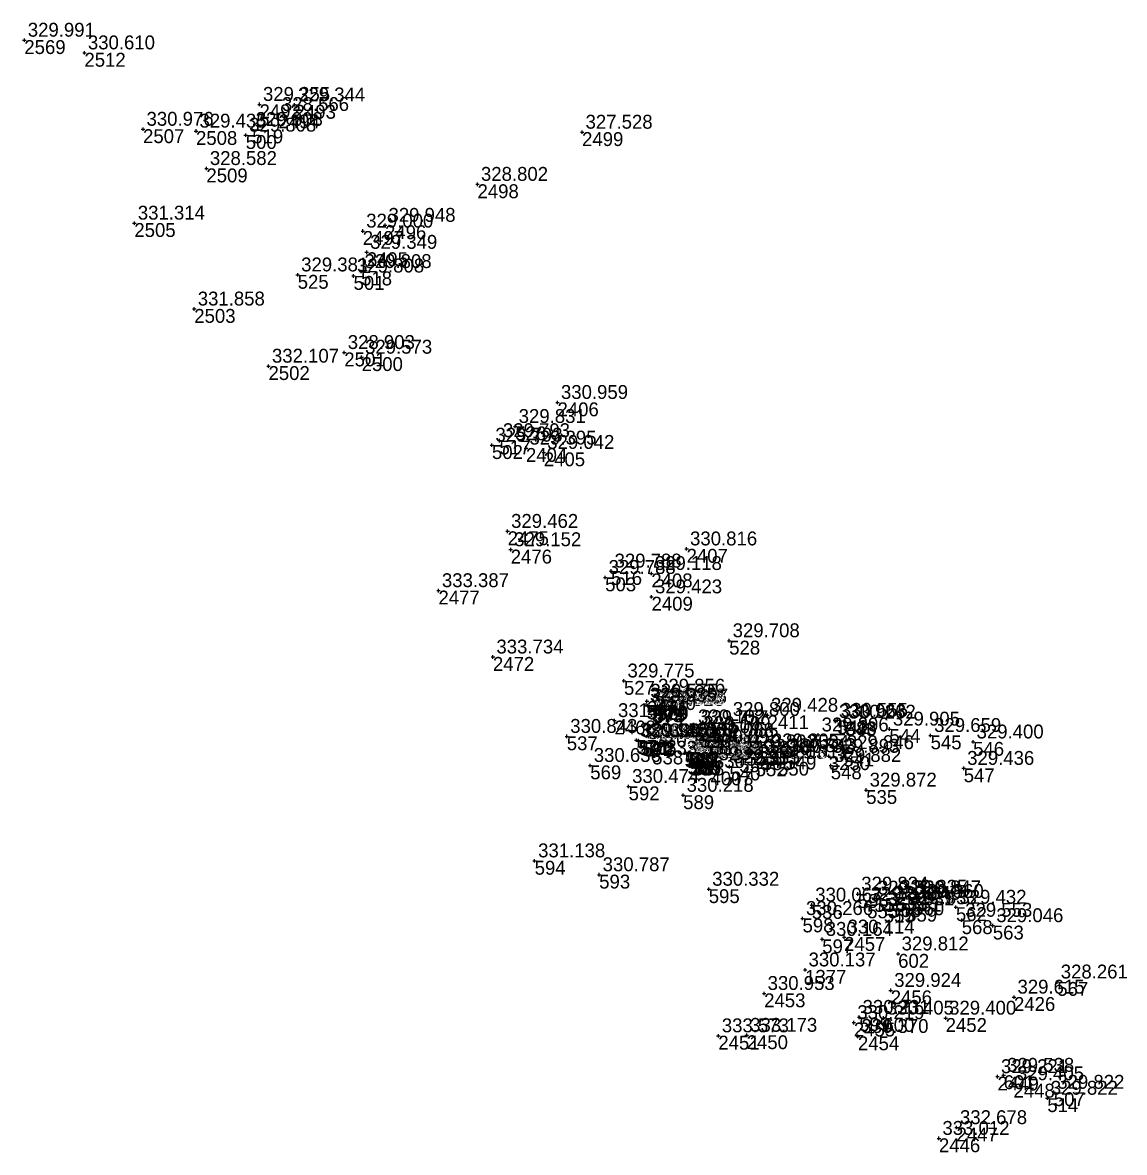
# Model space of a CAD drawing. Extents: x -829398 to -819400, y -1074439 to -1067977.
# Drawn here: x -822541.7 to -822446.4, y -1071821.1 to -1071723.4 of the extents above; entities that cross this region are included whole.
import ezdxf

# ---------------------------------------------------------------- set-up
doc = ezdxf.new("R2010")
doc.units = 0
for name, color, linetype in [('Vrstva 60', 7, 'Continuous'), ('Vrstva 61', 7, 'Continuous'), ('Čísla bodů_doměření_2012', 7, 'Continuous')]:
    doc.layers.add(name, color=color, linetype=linetype)

# ---------------------------------------------------------------- blocks, each defined once
blk = doc.blocks.new('BOD')
at = {"layer": 'Čísla bodů_doměření_2012'}
for p, q in [((-0.15, 0), (0.15, 0)), ((0, -0.15), (0, 0.15))]:
    blk.add_line(p, q, dxfattribs=at)

msp = doc.modelspace()

# ---------------------------------------------------------------- block references
at = {"layer": 'Vrstva 60'}
for p in [(-822541.582, -1071724.901), (-822536.384, -1071725.997), (-822521.242, -1071730.454), (-822518.204, -1071730.498), (-822519.601, -1071731.327), (-822531.314, -1071732.606), (-822526.733, -1071732.766), (-822521.869, -1071732.628), (-822522.434, -1071733.113), (-822493.343, -1071732.86), (-822525.835, -1071736.002), (-822502.388, -1071737.371), (-822532.066, -1071740.726), (-822512.313, -1071741.414), (-822510.387, -1071740.916), (-822511.97, -1071743.252), (-822517.939, -1071745.205), (-822513.107, -1071745.3), (-822512.458, -1071744.915), (-822526.883, -1071748.155), (-822513.908, -1071751.918), (-822512.41, -1071752.322), (-822520.465, -1071753.099), (-822495.47, -1071756.237), (-822499.125, -1071758.316), (-822501.138, -1071759.933), (-822500.488, -1071759.542), (-822498.197, -1071760.183), (-822496.654, -1071760.558), (-822499.783, -1071767.389), (-822499.515, -1071768.974), (-822484.303, -1071768.906), (-822490.834, -1071770.821), (-822491.347, -1071771.376), (-822487.352, -1071771.033), (-822505.767, -1071772.517), (-822487.334, -1071773.052), (-822480.619, -1071776.849), (-822501.053, -1071778.257), (-822489.718, -1071780.329), (-822487.069, -1071781.646), (-822487.788, -1071782.415), (-822487.731, -1071782.08), (-822487.667, -1071782.467), (-822486.916, -1071782.577), (-822486.814, -1071782.485), (-822487.301, -1071782.688), (-822487.179, -1071782.792), (-822487.099, -1071782.695), (-822477.299, -1071783.297), (-822490.537, -1071783.76), (-822483.612, -1071784.301), (-822483.352, -1071784.363), (-822480.604, -1071783.658), (-822471.425, -1071783.836), (-822471.262, -1071783.733), (-822470.587, -1071783.888), (-822466.76, -1071784.49), (-822494.666, -1071785.123), (-822488.649, -1071785.452), (-822488.477, -1071785.503), (-822488.425, -1071785.549), (-822486.073, -1071785.504), (-822483.139, -1071784.877), (-822482.855, -1071785.484), (-822472.927, -1071784.998), (-822463.196, -1071785.045), (-822488.171, -1071785.628), (-822488.128, -1071785.613), (-822487.962, -1071785.667), (-822487.277, -1071786.347), (-822484.143, -1071786.52), (-822483.999, -1071786.48), (-822482.43, -1071785.997), (-822479.14, -1071786.461), (-822477.226, -1071786.379), (-822470.744, -1071786.531), (-822459.522, -1071785.605), (-822484.478, -1071786.586), (-822484.329, -1071786.575), (-822484.23, -1071787.22), (-822484.049, -1071787.236), (-822483.979, -1071787.315), (-822483.882, -1071787.265), (-822483.722, -1071787.298), (-822479.747, -1071787.025), (-822478.328, -1071787.371), (-822477.796, -1071786.853), (-822476.397, -1071787.32), (-822475.757, -1071786.789), (-822472, -1071786.843), (-822492.632, -1071787.637), (-822482.237, -1071788.163), (-822480.597, -1071787.742), (-822471.835, -1071787.638), (-822460.336, -1071787.89), (-822489.316, -1071789.454), (-822484.601, -1071790.22), (-822468.769, -1071789.769), (-822497.444, -1071795.89), (-822491.862, -1071797.089), (-822482.389, -1071798.345), (-822469.495, -1071798.765), (-822468.06, -1071799.11), (-822466.124, -1071799.034), (-822464.939, -1071799.085), (-822473.477, -1071799.713), (-822468.687, -1071799.657), (-822467.25, -1071800.033), (-822467.243, -1071800.028), (-822466.673, -1071799.556), (-822465.311, -1071799.95), (-822464.703, -1071799.402), (-822461.007, -1071799.901), (-822474.274, -1071800.878), (-822460.508, -1071801.029), (-822457.818, -1071801.496), (-822472.571, -1071802.682), (-822470.683, -1071802.481), (-822466.008, -1071803.942), (-822474.054, -1071805.325), (-822452.244, -1071806.369), (-822477.596, -1071807.361), (-822466.649, -1071807.097), (-822455.985, -1071807.678), (-822469.837, -1071809.885), (-822469.382, -1071809.428), (-822467.283, -1071809.49), (-822461.897, -1071809.496), (-822479.107, -1071810.981), (-822481.558, -1071811.023), (-822469.484, -1071811.078), (-822457.413, -1071814.558), (-822456.882, -1071814.44), (-822456.033, -1071815.168), (-822453.104, -1071816.422), (-822452.542, -1071815.908), (-822460.957, -1071818.967), (-822462.479, -1071819.896)]:
    msp.add_blockref('BOD', p, dxfattribs=at)

# ---------------------------------------------------------------- texts
for s, p in [('2569', (-822541.582, -1071726.101)), ('2512', (-822536.384, -1071727.197)), ('2492', (-822521.242, -1071731.654)), ('2493', (-822518.204, -1071731.698)), ('2494', (-822519.601, -1071732.527)), ('2507', (-822531.314, -1071733.806)), ('519', (-822521.869, -1071733.828)), ('2508', (-822526.733, -1071733.966)), ('500', (-822522.434, -1071734.313)), ('2499', (-822493.343, -1071734.06)), ('2509', (-822525.835, -1071737.202)), ('2498', (-822502.388, -1071738.571)), ('2505', (-822532.066, -1071741.926)), ('2497', (-822512.313, -1071742.614)), ('2496', (-822510.387, -1071742.116)), ('2495', (-822511.97, -1071744.452)), ('525', (-822517.939, -1071746.405)), ('501', (-822513.107, -1071746.5)), ('518', (-822512.458, -1071746.115)), ('2503', (-822526.883, -1071749.355)), ('2501', (-822513.908, -1071753.118)), ('2502', (-822520.465, -1071754.299)), ('2500', (-822512.41, -1071753.522)), ('2406', (-822495.47, -1071757.437)), ('526', (-822499.125, -1071759.516)), ('502', (-822501.138, -1071761.133)), ('517', (-822500.488, -1071760.742)), ('2404', (-822498.197, -1071761.383)), ('2405', (-822496.654, -1071761.758)), ('2475', (-822499.783, -1071768.589)), ('2476', (-822499.515, -1071770.174)), ('2407', (-822484.303, -1071770.106)), ('503', (-822491.347, -1071772.576)), ('516', (-822490.834, -1071772.021)), ('2408', (-822487.352, -1071772.233)), ('2477', (-822505.767, -1071773.717)), ('2409', (-822487.334, -1071774.252)), ('528', (-822480.619, -1071778.049)), ('2472', (-822501.053, -1071779.457)), ('527', (-822489.718, -1071781.529)), ('577', (-822487.788, -1071783.615)), ('2471', (-822487.731, -1071783.28)), ('576', (-822487.667, -1071783.667)), ('2470', (-822487.069, -1071782.846)), ('580', (-822486.814, -1071783.685)), ('575', (-822487.301, -1071783.888)), ('574', (-822487.179, -1071783.992)), ('578', (-822487.099, -1071783.895)), ('579', (-822486.916, -1071783.777)), ('2411', (-822477.299, -1071784.497)), ('2468', (-822490.537, -1071784.96)), ('529', (-822483.612, -1071785.501)), ('2474', (-822483.352, -1071785.563)), ('504', (-822480.604, -1071784.858)), ('1386', (-822471.425, -1071785.036)), ('542', (-822471.262, -1071784.933)), ('543', (-822470.587, -1071785.088)), ('537', (-822494.666, -1071786.323)), ('570', (-822488.649, -1071786.652)), ('530', (-822483.139, -1071786.077)), ('534', (-822472.927, -1071786.198)), ('544', (-822466.76, -1071785.69)), ('545', (-822463.196, -1071786.245)), ('571', (-822488.477, -1071786.703)), ('591', (-822488.425, -1071786.749)), ('590', (-822488.171, -1071786.828)), ('572', (-822488.128, -1071786.813)), ('573', (-822487.962, -1071786.867)), ('538', (-822487.277, -1071787.547)), ('533', (-822486.073, -1071786.704)), ('531', (-822482.855, -1071786.684)), ('532', (-822482.43, -1071787.197)), ('551', (-822477.226, -1071787.579)), ('546', (-822459.522, -1071786.805)), ('584', (-822484.478, -1071787.786)), ('583', (-822484.329, -1071787.775)), ('585', (-822484.23, -1071788.42)), ('582', (-822484.143, -1071787.72)), ('586', (-822484.049, -1071788.436)), ('581', (-822483.999, -1071787.68)), ('539', (-822483.979, -1071788.515)), ('587', (-822483.882, -1071788.465)), ('588', (-822483.722, -1071788.498)), ('554', (-822479.747, -1071788.225)), ('553', (-822479.14, -1071787.661)), ('552', (-822478.328, -1071788.571)), ('505', (-822477.796, -1071788.053)), ('550', (-822476.397, -1071788.52)), ('549', (-822475.757, -1071787.989)), ('3250', (-822472, -1071788.043)), ('541', (-822470.744, -1071787.731)), ('569', (-822492.632, -1071788.837)), ('4007', (-822482.237, -1071789.363)), ('540', (-822480.597, -1071788.942)), ('548', (-822471.835, -1071788.838)), ('547', (-822460.336, -1071789.09)), ('592', (-822489.316, -1071790.654)), ('589', (-822484.601, -1071791.42)), ('535', (-822468.769, -1071790.969)), ('594', (-822497.444, -1071797.09)), ('593', (-822491.862, -1071798.289)), ('595', (-822482.389, -1071799.545)), ('596', (-822469.495, -1071799.965)), ('556', (-822468.06, -1071800.31)), ('558', (-822466.124, -1071800.234)), ('561', (-822464.939, -1071800.285)), ('536', (-822473.477, -1071800.913)), ('555', (-822468.687, -1071800.857)), ('557', (-822467.25, -1071801.233)), ('515', (-822467.243, -1071801.228)), ('506', (-822466.673, -1071800.756)), ('559', (-822465.311, -1071801.15)), ('560', (-822464.703, -1071800.602)), ('562', (-822461.007, -1071801.101)), ('598', (-822474.274, -1071802.078)), ('568', (-822460.508, -1071802.229)), ('563', (-822457.818, -1071802.696)), ('597', (-822472.571, -1071803.882)), ('2457', (-822470.683, -1071803.681)), ('602', (-822466.008, -1071805.142)), ('1377', (-822474.054, -1071806.525)), ('567', (-822452.244, -1071807.569)), ('2453', (-822477.596, -1071808.561)), ('2456', (-822466.649, -1071808.297)), ('2426', (-822455.985, -1071808.878)), ('2455', (-822469.837, -1071811.085)), ('599', (-822469.382, -1071810.628)), ('600', (-822467.283, -1071810.69)), ('2452', (-822461.897, -1071810.696)), ('2451', (-822481.558, -1071812.223)), ('2450', (-822479.107, -1071812.181)), ('2454', (-822469.484, -1071812.278)), ('2449', (-822457.413, -1071815.758)), ('601', (-822456.882, -1071815.64)), ('2448', (-822456.033, -1071816.368)), ('514', (-822453.104, -1071817.622)), ('507', (-822452.542, -1071817.108)), ('2447', (-822460.957, -1071820.167)), ('2446', (-822462.479, -1071821.096))]:
    msp.add_text(s, height=1.2, dxfattribs=at).set_placement(p)
at = {"layer": 'Vrstva 61'}
for s, p in [('329.991', (-822541.282, -1071724.601)), ('330.610', (-822536.084, -1071725.697)), ('329.255', (-822520.942, -1071730.154)), ('329.344', (-822517.904, -1071730.198)), ('328.566', (-822519.301, -1071731.027)), ('330.976', (-822531.014, -1071732.306)), ('329.435', (-822526.433, -1071732.466)), ('329.808', (-822522.134, -1071732.813)), ('329.808', (-822521.569, -1071732.328)), ('327.528', (-822493.043, -1071732.56)), ('328.582', (-822525.535, -1071735.702)), ('328.802', (-822502.088, -1071737.071)), ('331.314', (-822531.766, -1071740.426)), ('329.948', (-822510.087, -1071740.616)), ('329.000', (-822512.013, -1071741.114)), ('329.349', (-822511.67, -1071742.952)), ('329.808', (-822512.158, -1071744.615)), ('329.381', (-822517.639, -1071744.905)), ('329.808', (-822512.807, -1071745)), ('331.858', (-822526.583, -1071747.855)), ('328.903', (-822513.608, -1071751.618)), ('329.573', (-822512.11, -1071752.022)), ('332.107', (-822520.165, -1071752.799)), ('330.959', (-822495.17, -1071755.937)), ('329.831', (-822498.825, -1071758.016)), ('329.793', (-822500.188, -1071759.242)), ('329.793', (-822500.838, -1071759.633)), ('329.395', (-822497.897, -1071759.883)), ('329.042', (-822496.354, -1071760.258)), ('329.462', (-822499.483, -1071767.089)), ('329.152', (-822499.215, -1071768.674)), ('330.816', (-822484.003, -1071768.606)), ('329.788', (-822490.534, -1071770.521)), ('329.118', (-822487.052, -1071770.733)), ('329.788', (-822491.047, -1071771.076)), ('333.387', (-822505.467, -1071772.217)), ('329.423', (-822487.034, -1071772.752)), ('329.708', (-822480.319, -1071776.549)), ('333.734', (-822500.753, -1071777.957)), ('329.775', (-822489.418, -1071780.029)), ('329.856', (-822486.769, -1071781.346)), ('329.935', (-822487.488, -1071782.115)), ('329.575', (-822487.431, -1071781.78)), ('329.800', (-822487.367, -1071782.167)), ('329.808', (-822487.001, -1071782.388)), ('329.926', (-822486.879, -1071782.492)), ('329.806', (-822486.799, -1071782.395)), ('329.795', (-822486.616, -1071782.277)), ('329.937', (-822486.514, -1071782.185)), ('331.475', (-822490.237, -1071783.46)), ('329.800', (-822480.304, -1071783.358)), ('329.428', (-822476.999, -1071782.997)), ('330.963', (-822471.125, -1071783.536)), ('330.555', (-822470.962, -1071783.433)), ('330.262', (-822470.287, -1071783.588)), ('330.102', (-822483.312, -1071784.001)), ('329.757', (-822483.052, -1071784.063)), ('330.109', (-822482.839, -1071784.577)), ('329.896', (-822472.627, -1071784.698)), ('329.905', (-822466.46, -1071784.19)), ('330.843', (-822494.366, -1071784.823)), ('330.142', (-822488.349, -1071785.152)), ('329.955', (-822488.177, -1071785.203)), ('330.338', (-822488.125, -1071785.249)), ('330.329', (-822487.871, -1071785.328)), ('329.982', (-822487.828, -1071785.313)), ('330.126', (-822487.662, -1071785.367)), ('330.007', (-822485.773, -1071785.204)), ('330.088', (-822482.555, -1071785.184)), ('329.659', (-822462.896, -1071784.745)), ('329.400', (-822459.222, -1071785.305)), ('330.262', (-822486.977, -1071786.047)), ('330.077', (-822484.178, -1071786.286)), ('329.936', (-822484.029, -1071786.275)), ('329.936', (-822483.843, -1071786.22)), ('330.075', (-822483.699, -1071786.18)), ('330.092', (-822482.13, -1071785.697)), ('329.802', (-822478.84, -1071786.161)), ('329.807', (-822477.496, -1071786.553)), ('329.805', (-822476.926, -1071786.079)), ('329.843', (-822475.457, -1071786.489)), ('329.893', (-822471.7, -1071786.543)), ('329.846', (-822470.444, -1071786.231)), ('330.636', (-822492.332, -1071787.337)), ('330.144', (-822483.93, -1071786.92)), ('330.019', (-822483.749, -1071786.936)), ('330.167', (-822483.679, -1071787.015)), ('330.003', (-822483.582, -1071786.965)), ('330.120', (-822483.422, -1071786.998)), ('329.975', (-822480.297, -1071787.442)), ('329.836', (-822479.447, -1071786.725)), ('329.803', (-822478.028, -1071787.071)), ('329.811', (-822476.097, -1071787.02)), ('329.882', (-822471.535, -1071787.338)), ('329.436', (-822460.036, -1071787.59)), ('330.244', (-822481.937, -1071787.863)), ('330.474', (-822489.016, -1071789.154)), ('329.872', (-822468.469, -1071789.469)), ('330.218', (-822484.301, -1071789.92)), ('331.138', (-822497.144, -1071795.59)), ('330.787', (-822491.562, -1071796.789)), ('330.332', (-822482.089, -1071798.045)), ('329.834', (-822469.195, -1071798.465)), ('329.849', (-822468.387, -1071799.357)), ('329.830', (-822467.76, -1071798.81)), ('329.840', (-822466.373, -1071799.256)), ('329.835', (-822465.824, -1071798.734)), ('329.847', (-822464.639, -1071798.785)), ('329.860', (-822464.403, -1071799.102)), ('330.067', (-822473.177, -1071799.413)), ('329.831', (-822466.95, -1071799.733)), ('329.829', (-822466.943, -1071799.728)), ('329.833', (-822465.011, -1071799.65)), ('329.432', (-822460.707, -1071799.601)), ('330.266', (-822473.974, -1071800.578)), ('329.553', (-822460.208, -1071800.729)), ('329.046', (-822457.518, -1071801.196)), ('330.114', (-822470.383, -1071802.181)), ('330.164', (-822472.271, -1071802.382)), ('329.812', (-822465.708, -1071803.642)), ('330.137', (-822473.754, -1071805.025)), ('328.261', (-822451.944, -1071806.069)), ('330.953', (-822477.296, -1071807.061)), ('329.924', (-822466.349, -1071806.797)), ('329.615', (-822455.685, -1071807.378)), ('330.231', (-822469.082, -1071809.128)), ('330.219', (-822469.537, -1071809.585)), ('330.405', (-822466.983, -1071809.19)), ('329.400', (-822461.597, -1071809.196)), ('333.573', (-822481.258, -1071810.723)), ('333.173', (-822478.807, -1071810.681)), ('330.370', (-822469.184, -1071810.778)), ('329.221', (-822457.113, -1071814.258)), ('329.538', (-822456.582, -1071814.14)), ('329.405', (-822455.733, -1071814.868)), ('329.822', (-822452.242, -1071815.608)), ('329.822', (-822452.804, -1071816.122)), ('332.678', (-822460.657, -1071818.667)), ('333.012', (-822462.179, -1071819.596))]:
    msp.add_text(s, height=1.2, dxfattribs=at).set_placement(p)

doc.saveas('drawing.dxf')
